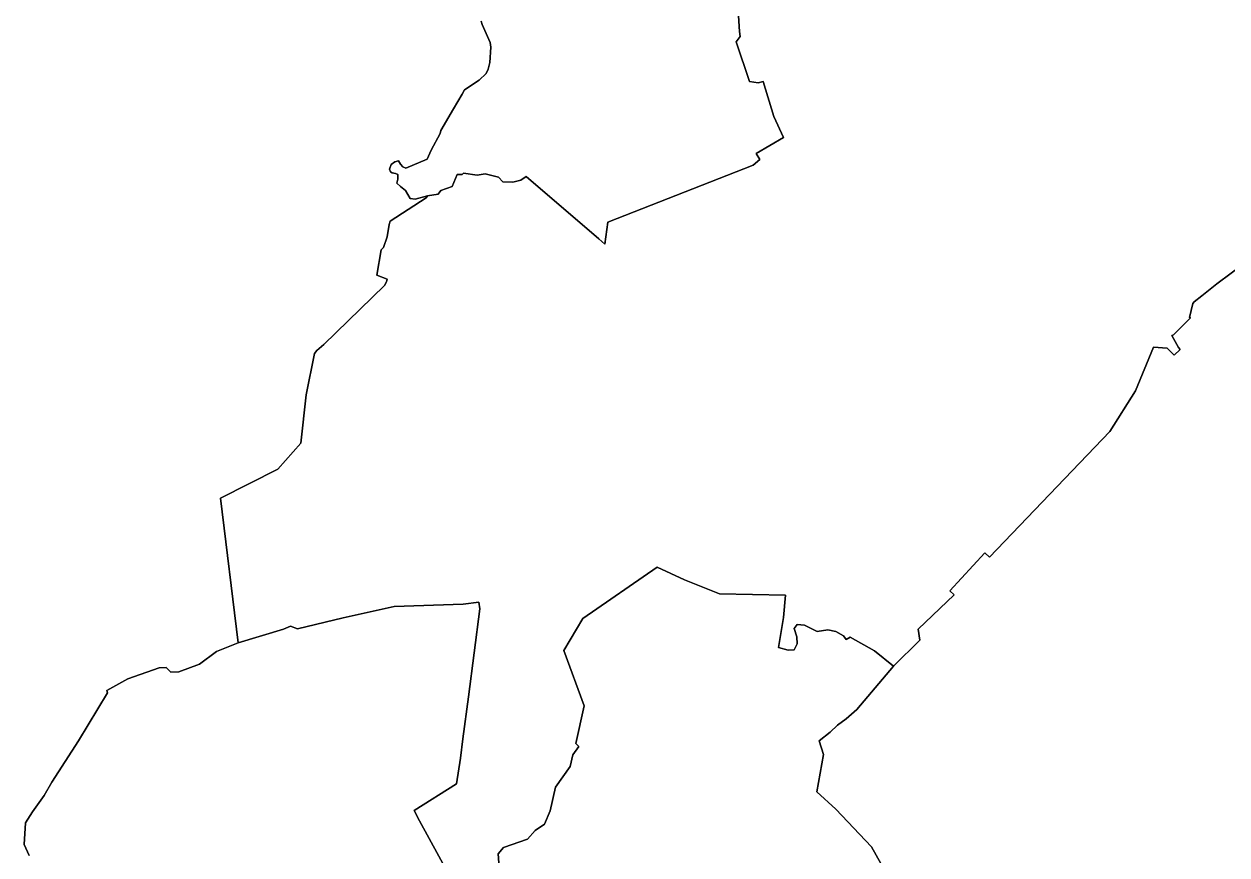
# Model space of a CAD drawing. Extents: x 369010 to 739155, y 6377141 to 6616555.
# Drawn here: x 641366 to 645600, y 6457521 to 6460446 of the extents above; entities that cross this region are included whole.
import ezdxf

# ---------------------------------------------------------------- set-up
doc = ezdxf.new("R2010")
doc.units = 0
doc.header["$LTSCALE"] = 40
doc.layers.add('1', color=7, linetype='Continuous', lineweight=13)

msp = doc.modelspace()

# ---------------------------------------------------------------- linework, layer by layer
at = {"layer": '1'}
for points in [[(643877.09, 6460532.83), (643883.71, 6460420.12), (643886.03, 6460402.24), (643871.96, 6460383.21), (643919.3, 6460243.36), (643950.08, 6460239.72), (643966.96, 6460244.02), (644005.52, 6460120.22), (644038.46, 6460046.41), (643942.96, 6459990.47), (643955.54, 6459969.78), (643932.54, 6459949.59), (643420.3, 6459748.67), (643409.54, 6459671.54), (643389.35, 6459689.75), (643133.32, 6459909.54), (643114.62, 6459896.96), (643085.82, 6459889.51), (643051.56, 6459890.34), (643036, 6459907.22), (642989.16, 6459918.31), (642960.37, 6459914.17), (642912.54, 6459920.79), (642907.57, 6459916.82), (642890.36, 6459916.82), (642872.81, 6459873.95), (642832.27, 6459860.38), (642823.49, 6459847.14), (642785.93, 6459841.52), (642781.62, 6459834.4), (642654.51, 6459751.98), (642650.54, 6459740.56), (642643.43, 6459697.03), (642630.85, 6459659.63), (642622.41, 6459651.02), (642607.84, 6459562.14), (642644.25, 6459547.58), (642642.1, 6459539.14), (642634.99, 6459525.57), (642420.66, 6459318.52), (642396.83, 6459296.84), (642387.89, 6459286.91), (642358.43, 6459141.27), (642339.73, 6458971.13), (642258.79, 6458879.27), (642057.21, 6458777.66), (642119.11, 6458267.74), (642279.15, 6458315.73), (642303.81, 6458326.66), (642328.64, 6458316.56)], [(642975.1, 6460456.03), (642977.74, 6460444.12), (643006.21, 6460381.22), (643008.86, 6460365.17), (643005.71, 6460310.88), (642999.76, 6460287.05), (642992.14, 6460271.49), (642967.98, 6460248.99), (642916.34, 6460214.4), (642907.57, 6460199.67), (642877.28, 6460147.2), (642832.6, 6460071.23), (642829.95, 6460060.48), (642798.5, 6460002.55), (642785.1, 6459970.61), (642709.63, 6459939), (642699.37, 6459943.3), (642691.26, 6459953.23), (642683.81, 6459964.32), (642671.07, 6459961.34), (642657.49, 6459951.58), (642651.87, 6459935.02), (642655.67, 6459925.43), (642661.96, 6459922.28), (642673.38, 6459920.46), (642681.16, 6459915.99), (642681, 6459900.6), (642677.69, 6459886.37), (642691.26, 6459873.79), (642708.3, 6459860.55), (642724.52, 6459832.25), (642742.23, 6459829.1), (642785.93, 6459841.52), (642823.49, 6459847.14), (642832.27, 6459860.38), (642872.81, 6459873.95), (642890.36, 6459916.82), (642907.57, 6459916.82), (642912.54, 6459920.79), (642960.37, 6459914.17), (642989.16, 6459918.31), (643036, 6459907.22), (643051.56, 6459890.34), (643085.82, 6459889.51), (643114.62, 6459896.96), (643133.32, 6459909.54), (643389.35, 6459689.75), (643409.54, 6459671.54), (643420.3, 6459748.67), (643932.54, 6459949.59), (643955.54, 6459969.78), (643942.96, 6459990.47), (644038.46, 6460046.41), (644005.52, 6460120.22), (643966.96, 6460244.02), (643950.08, 6460239.72), (643919.3, 6460243.36), (643871.96, 6460383.21), (643886.03, 6460402.24), (643883.71, 6460420.12), (643877.09, 6460532.83)], [(642699.37, 6459943.3), (642709.63, 6459939), (642785.1, 6459970.61), (642798.5, 6460002.55), (642829.95, 6460060.48), (642832.6, 6460071.23), (642877.28, 6460147.2), (642907.57, 6460199.67), (642916.34, 6460214.4), (642967.98, 6460248.99), (642992.14, 6460271.49), (642999.76, 6460287.05), (643005.71, 6460310.88), (643008.86, 6460365.17), (643006.21, 6460381.22), (642977.74, 6460444.12), (642975.1, 6460456.03)], [(641383.28, 6457518.67), (641365.74, 6457558.06), (641370.87, 6457634.68), (641395.69, 6457673.25), (641436.41, 6457730.02), (641464.04, 6457777.35), (641557.06, 6457923.32), (641659.84, 6458091.81), (641656.86, 6458100.58), (641730.51, 6458141.46), (641841.23, 6458179.36), (641865.56, 6458181.34), (641882.44, 6458164.63), (641910.74, 6458166.12), (641982.9, 6458193.1), (642042.65, 6458237.45), (642119.11, 6458267.74), (642057.21, 6458777.66), (642258.79, 6458879.27), (642339.73, 6458971.13), (642358.43, 6459141.27), (642387.89, 6459286.91), (642396.83, 6459296.84), (642420.66, 6459318.52), (642634.99, 6459525.57), (642642.1, 6459539.14), (642644.25, 6459547.58), (642607.84, 6459562.14), (642622.41, 6459651.02), (642630.85, 6459659.63), (642643.43, 6459697.03), (642650.54, 6459740.56), (642654.51, 6459751.98), (642781.62, 6459834.4), (642785.93, 6459841.52), (642742.23, 6459829.1), (642724.52, 6459832.25), (642708.3, 6459860.55), (642691.26, 6459873.79), (642677.69, 6459886.37), (642681, 6459900.6), (642681.16, 6459915.99), (642673.38, 6459920.46), (642661.96, 6459922.28), (642655.67, 6459925.43), (642651.87, 6459935.02), (642657.49, 6459951.58), (642671.07, 6459961.34), (642683.81, 6459964.32), (642691.26, 6459953.23), (642699.37, 6459943.3)], [(645665.2, 6459607), (645564.74, 6459532.02), (645511.61, 6459489.49), (645484.63, 6459468.63), (645479.5, 6459462.84), (645467.92, 6459412.53), (645471.56, 6459411.54), (645411.98, 6459351.95), (645406.52, 6459349.47), (645430.02, 6459307.43), (645435.81, 6459300.15), (645413.96, 6459279.96), (645389.14, 6459305.12), (645341.14, 6459308.76), (645278.58, 6459155.5), (645187.72, 6459012.01), (644764.19, 6458569.12), (644748.14, 6458584.18), (644624.51, 6458450.45), (644639.57, 6458437.38), (644513.12, 6458315.57), (644518.42, 6458277.17)], [(645278.58, 6459155.5), (645341.14, 6459308.76), (645389.14, 6459305.12), (645413.96, 6459279.96), (645435.81, 6459300.15), (645430.02, 6459307.43), (645406.52, 6459349.47), (645411.98, 6459351.95), (645471.56, 6459411.54), (645467.92, 6459412.53), (645479.5, 6459462.84), (645484.63, 6459468.63), (645511.61, 6459489.49), (645564.74, 6459532.02), (645665.2, 6459607)], [(643037.82, 6457476.46), (643034.18, 6457524.62), (643053.88, 6457547.13), (643138.12, 6457576.92), (643164.93, 6457607.54), (643197.86, 6457629.39), (643218.22, 6457676.06), (643236.43, 6457759.97), (643288.06, 6457832.96), (643297.5, 6457873.18), (643318.68, 6457902.97), (643307.76, 6457913.89), (643336.89, 6458045.96), (643265.56, 6458241.09), (643332.25, 6458353.8), (643594.91, 6458534.36), (643690.9, 6458489.35), (643814.2, 6458440.36), (644046.57, 6458436.06), (644039.29, 6458356.94), (644021.91, 6458251.85), (644055.67, 6458241.59), (644076.86, 6458243.74), (644087.12, 6458264.1), (644085.63, 6458288.92), (644076.86, 6458318.22), (644087.12, 6458332.78), (644113.27, 6458329.8), (644156.96, 6458307.95), (644194.86, 6458313.09), (644222.67, 6458307.95), (644250.3, 6458292.56), (644259.74, 6458280.15), (644273.64, 6458287.6), (644359.7, 6458240.1), (644426.57, 6458185.65), (644518.42, 6458277.17), (644513.12, 6458315.57), (644639.57, 6458437.38), (644624.51, 6458450.45), (644748.14, 6458584.18), (644764.19, 6458569.12), (645187.72, 6459012.01), (645278.58, 6459155.5)], [(644382.05, 6457490.86), (644348.45, 6457549.28), (644223.16, 6457682.68), (644156.3, 6457743.59), (644180.3, 6457874.17), (644164.9, 6457922.66), (644203.63, 6457953.28), (644229.12, 6457978.11), (644259.74, 6457999.95), (644296.81, 6458032.72), (644426.57, 6458185.65), (644359.7, 6458240.1), (644273.64, 6458287.6), (644259.74, 6458280.15), (644250.3, 6458292.56), (644222.67, 6458307.95), (644194.86, 6458313.09), (644156.96, 6458307.95), (644113.27, 6458329.8), (644087.12, 6458332.78), (644076.86, 6458318.22), (644085.63, 6458288.92), (644087.12, 6458264.1), (644076.86, 6458243.74), (644055.67, 6458241.59), (644021.91, 6458251.85), (644039.29, 6458356.94), (644046.57, 6458436.06), (643814.2, 6458440.36), (643690.9, 6458489.35), (643594.91, 6458534.36), (643332.25, 6458353.8), (643265.56, 6458241.09), (643336.89, 6458045.96), (643307.76, 6457913.89), (643318.68, 6457902.97), (643297.5, 6457873.18), (643288.06, 6457832.96), (643236.43, 6457759.97), (643218.22, 6457676.06), (643197.86, 6457629.39), (643164.93, 6457607.54), (643138.12, 6457576.92), (643053.88, 6457547.13), (643034.18, 6457524.62), (643037.82, 6457476.46)], [(642893.5, 6457391.89), (642757.95, 6457641.3), (642738.43, 6457678.05), (642888.54, 6457772.05), (642901.61, 6457861.43), (642910.38, 6457929.94), (642930.74, 6458077.24), (642970.13, 6458387.89), (642966.49, 6458411.23), (642911.05, 6458403.95), (642669.08, 6458396), (642488.68, 6458355.79), (642328.64, 6458316.56), (642303.81, 6458326.66), (642279.15, 6458315.73), (642119.11, 6458267.74), (642042.65, 6458237.45), (641982.9, 6458193.1), (641910.74, 6458166.12), (641882.44, 6458164.63), (641865.56, 6458181.34), (641841.23, 6458179.36), (641730.51, 6458141.46), (641656.86, 6458100.58), (641659.84, 6458091.81), (641557.06, 6457923.32), (641464.04, 6457777.35), (641436.41, 6457730.02), (641395.69, 6457673.25), (641370.87, 6457634.68), (641365.74, 6457558.06), (641383.28, 6457518.67)], [(642328.64, 6458316.56), (642488.68, 6458355.79), (642669.08, 6458396), (642911.05, 6458403.95), (642966.49, 6458411.23), (642970.13, 6458387.89), (642930.74, 6458077.24), (642910.38, 6457929.94), (642901.61, 6457861.43), (642888.54, 6457772.05), (642738.43, 6457678.05), (642757.95, 6457641.3), (642893.5, 6457391.89)], [(644518.42, 6458277.17), (644426.57, 6458185.65), (644296.81, 6458032.72), (644259.74, 6457999.95), (644229.12, 6457978.11), (644203.63, 6457953.28), (644164.9, 6457922.66), (644180.3, 6457874.17), (644156.3, 6457743.59), (644223.16, 6457682.68), (644348.45, 6457549.28), (644382.05, 6457490.86), (644257.42, 6457482.09), (644244.18, 6457458.09), (644157.79, 6457449.49)]]:
    msp.add_lwpolyline(points, dxfattribs=at)

doc.saveas('drawing.dxf')
